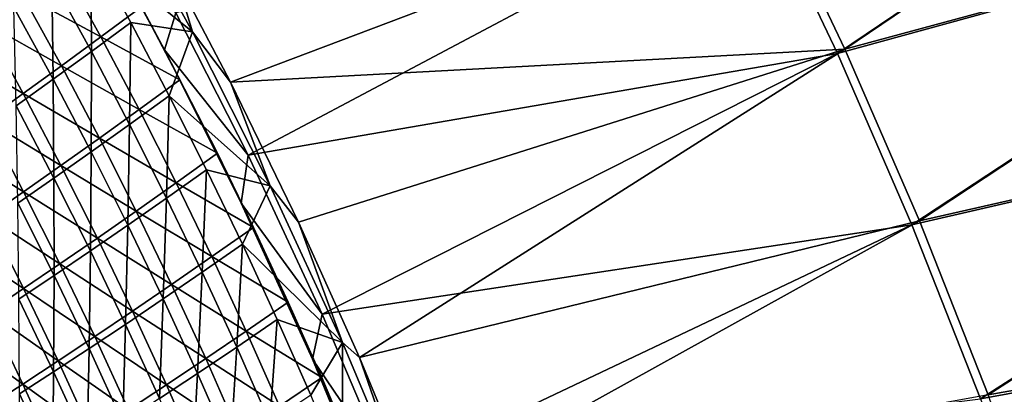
# Model space of a CAD drawing. Header units: metres. Extents: x 0 to 1400, y -1400 to 0.
# Tile 336 of 342: x 1255 to 1343, y -319 to -286. Entities that reach past the tile are written whole.
import ezdxf

# ---------------------------------------------------------------- set-up
doc = ezdxf.new("R2010")
doc.units = ezdxf.units.M

msp = doc.modelspace()

# ---------------------------------------------------------------- linework, layer by layer
at = {"layer": 'None'}
for points in [[(1328.121094, -288.62204), (1376.164429, -256.2034), (1320.952881, -273.554596)], [(1321.610474, -273.138519, -3), (1376.164429, -256.203186, -3), (1328.789307, -288.221924, -3)], [(1379.414063, -274.54538), (1376.164429, -256.2034), (1328.121094, -288.62204)], [(1376.164429, -256.203186, -3), (1379.414063, -274.545135, -3), (1328.789307, -288.221924, -3)], [(1262.865845, -272.860382, -32.845219), (1270.508057, -286.695801, -32.8452), (1261.432373, -279.369904, -60.628849)], [(1262.865845, -272.860382, -32.845219), (1269.092407, -281.945984, -32.128689), (1270.508057, -286.695801, -32.8452)], [(1269.092407, -281.945984, -32.128689), (1321.610474, -273.138519, -3), (1273.905762, -291.178467, -32.128731)], [(1321.610474, -273.138519, -3), (1328.789307, -288.221924, -3), (1273.905762, -291.178467, -32.128731)], [(1269.01709, -284.976013, -29.54355), (1275.474487, -297.687073, -29.543606), (1320.952881, -273.554596)], [(1275.474487, -297.687073, -29.543606), (1328.121094, -288.62204), (1320.952881, -273.554596)], [(1268.027344, -288.297638, -30.940975), (1260.705933, -274.861633, -30.942139), (1265.949707, -284.446503, -32.353748)], [(1268.027344, -288.297638, -30.940975), (1269.01709, -284.976013, -29.54355), (1260.705933, -274.861633, -30.942139)], [(1334.771851, -303.924927), (1379.414063, -274.54538), (1328.121094, -288.62204)], [(1328.789307, -288.221924, -3), (1379.414063, -274.545135, -3), (1335.450562, -303.540985, -3)], [(1382.307129, -292.946991), (1379.414063, -274.54538), (1334.771851, -303.924927)], [(1379.414063, -274.545135, -3), (1382.307129, -292.946716, -3), (1335.450562, -303.540985, -3)], [(1255.300293, -283.334076, -87.98288), (1248.323364, -279.549835, -115.846008), (1251.915771, -285.845367, -115.848534)], [(1261.432373, -279.369904, -60.628849), (1261.478638, -288.436493, -88.446129), (1257.946045, -281.987244, -88.444565)], [(1270.508057, -286.695801, -32.8452), (1264.992554, -285.85025, -60.629501), (1261.432373, -279.369904, -60.628849)], [(1261.432373, -279.369904, -60.628849), (1264.992554, -285.85025, -60.629501), (1261.478638, -288.436493, -88.446129)], [(1262.322754, -287.140106, -60.155003), (1258.789917, -280.718658, -60.154316), (1255.300293, -283.334076, -87.98288)], [(1265.949707, -284.446503, -32.353748), (1258.789917, -280.718658, -60.154316), (1262.322754, -287.140106, -60.155003)], [(1257.946045, -281.987244, -88.444565), (1258.071167, -290.916046, -116.29966), (1254.564087, -284.499451, -116.297417)], [(1257.946045, -281.987244, -88.444565), (1261.478638, -288.436493, -88.446129), (1258.071167, -290.916046, -116.29966)], [(1269.092407, -281.945984, -32.128689), (1273.905762, -291.178467, -32.128731), (1270.508057, -286.695801, -32.8452)], [(1258.805664, -289.724304, -87.984688), (1255.300293, -283.334076, -87.98288), (1251.915771, -285.845367, -115.848534)], [(1262.322754, -287.140106, -60.155003), (1255.300293, -283.334076, -87.98288), (1258.805664, -289.724304, -87.984688)], [(1254.564087, -284.499451, -116.297417), (1258.071167, -290.916046, -116.29966), (1254.768677, -293.291565, -144.185211)], [(1269.398438, -290.957184, -32.353573), (1265.949707, -284.446503, -32.353748), (1262.322754, -287.140106, -60.155003)], [(1268.027344, -288.297638, -30.940975), (1265.949707, -284.446503, -32.353748), (1269.398438, -290.957184, -32.353573)], [(1275.474487, -297.687073, -29.543606), (1269.01709, -284.976013, -29.54355), (1268.027344, -288.297638, -30.940975)], [(1248.634888, -288.254761, -143.747116), (1255.395386, -292.20282, -115.851189), (1251.915771, -285.845367, -115.848534)], [(1251.915771, -285.845367, -115.848534), (1255.395386, -292.20282, -115.851189), (1258.805664, -289.724304, -87.984688)], [(1264.992554, -285.85025, -60.629501), (1264.896729, -294.947571, -88.447762), (1261.478638, -288.436493, -88.446129)], [(1264.992554, -285.85025, -60.629501), (1268.437866, -292.392487, -60.630188), (1264.896729, -294.947571, -88.447762)], [(1264.992554, -285.85025, -60.629501), (1270.508057, -286.695801, -32.8452), (1268.437866, -292.392487, -60.630188)], [(1270.508057, -286.695801, -32.8452), (1277.460815, -300.445709, -32.845211), (1268.437866, -292.392487, -60.630188)], [(1270.508057, -286.695801, -32.8452), (1273.905762, -291.178467, -32.128731), (1277.460815, -300.445709, -32.845211)], [(1265.741943, -293.621307, -60.155724), (1262.322754, -287.140106, -60.155003), (1258.805664, -289.724304, -87.984688)], [(1269.398438, -290.957184, -32.353573), (1262.322754, -287.140106, -60.155003), (1265.741943, -293.621307, -60.155724)], [(1255.395386, -292.20282, -115.851189), (1248.634888, -288.254761, -143.747116), (1252.090576, -294.578217, -143.750336)], [(1261.478638, -288.436493, -88.446129), (1261.463867, -297.394257, -116.302017), (1258.071167, -290.916046, -116.29966)], [(1261.478638, -288.436493, -88.446129), (1264.896729, -294.947571, -88.447762), (1261.463867, -297.394257, -116.302017)], [(1274.863037, -301.990784, -30.940638), (1268.027344, -288.297638, -30.940975), (1272.733398, -297.525177, -32.353394)], [(1272.733398, -297.525177, -32.353394), (1268.027344, -288.297638, -30.940975), (1269.398438, -290.957184, -32.353573)], [(1274.863037, -301.990784, -30.940638), (1275.474487, -297.687073, -29.543606), (1268.027344, -288.297638, -30.940975)], [(1273.905762, -291.178467, -32.128731), (1328.789307, -288.221924, -3), (1279.98938, -303.683228, -32.128784)], [(1328.789307, -288.221924, -3), (1285.418091, -315.757507, -32.128834), (1279.98938, -303.683228, -32.128784)], [(1328.789307, -288.221924, -3), (1335.450562, -303.540985, -3), (1285.418091, -315.757507, -32.128834)], [(1275.474487, -297.687073, -29.543606), (1282.092529, -311.887848, -29.543665), (1328.121094, -288.62204)], [(1282.092529, -311.887848, -29.543665), (1334.771851, -303.924927), (1328.121094, -288.62204)], [(1258.805664, -289.724304, -87.984688), (1255.395386, -292.20282, -115.851189), (1262.19751, -296.174133, -87.986572)], [(1265.741943, -293.621307, -60.155724), (1258.805664, -289.724304, -87.984688), (1262.19751, -296.174133, -87.986572)], [(1258.071167, -290.916046, -116.29966), (1258.137695, -299.735626, -144.188065), (1254.768677, -293.291565, -144.185211)], [(1258.071167, -290.916046, -116.29966), (1261.463867, -297.394257, -116.302017), (1258.137695, -299.735626, -144.188065)], [(1272.733398, -297.525177, -32.353394), (1269.398438, -290.957184, -32.353573), (1265.741943, -293.621307, -60.155724)], [(1273.905762, -291.178467, -32.128731), (1279.98938, -303.683228, -32.128784), (1277.460815, -300.445709, -32.845211)], [(1258.761963, -298.61969, -115.853958), (1255.395386, -292.20282, -115.851189), (1252.090576, -294.578217, -143.750336)], [(1262.19751, -296.174133, -87.986572), (1255.395386, -292.20282, -115.851189), (1258.761963, -298.61969, -115.853958)], [(1268.437866, -292.392487, -60.630188), (1268.200317, -301.518005, -88.449478), (1264.896729, -294.947571, -88.447762)], [(1271.768555, -298.994232, -60.630905), (1268.200317, -301.518005, -88.449478), (1268.437866, -292.392487, -60.630188)], [(1268.437866, -292.392487, -60.630188), (1277.460815, -300.445709, -32.845211), (1271.768555, -298.994232, -60.630905)], [(1254.768677, -293.291565, -144.185211), (1258.137695, -299.735626, -144.188065), (1254.916992, -301.97467, -172.098923)], [(1269.047485, -300.159729, -60.156479), (1265.741943, -293.621307, -60.155724), (1262.19751, -296.174133, -87.986572)], [(1272.733398, -297.525177, -32.353394), (1265.741943, -293.621307, -60.155724), (1269.047485, -300.159729, -60.156479)], [(1340.905518, -319.442322), (1382.307129, -292.946991), (1334.771851, -303.924927)], [(1335.450562, -303.540985, -3), (1382.307129, -292.946716, -3), (1341.594238, -319.07486, -3)], [(1384.842529, -311.401276), (1382.307129, -292.946991), (1340.905518, -319.442322)], [(1382.307129, -292.946716, -3), (1384.842529, -311.40097, -3), (1341.594238, -319.07486, -3)], [(1255.433472, -300.960907, -143.753723), (1252.090576, -294.578217, -143.750336), (1248.890137, -296.852722, -171.674408)], [(1258.761963, -298.61969, -115.853958), (1252.090576, -294.578217, -143.750336), (1255.433472, -300.960907, -143.753723)], [(1264.896729, -294.947571, -88.447762), (1264.74231, -303.931702, -116.304474), (1261.463867, -297.394257, -116.302017)], [(1264.896729, -294.947571, -88.447762), (1268.200317, -301.518005, -88.449478), (1264.74231, -303.931702, -116.304474)], [(1265.475952, -302.681061, -87.988548), (1262.19751, -296.174133, -87.986572), (1258.761963, -298.61969, -115.853958)], [(1269.047485, -300.159729, -60.156479), (1262.19751, -296.174133, -87.986572), (1265.475952, -302.681061, -87.988548)], [(1255.433472, -300.960907, -143.753723), (1248.890137, -296.852722, -171.674408), (1252.210815, -303.200378, -171.678253)], [(1261.463867, -297.394257, -116.302017), (1261.392822, -306.238739, -144.19104), (1258.137695, -299.735626, -144.188065)], [(1261.463867, -297.394257, -116.302017), (1264.74231, -303.931702, -116.304474), (1261.392822, -306.238739, -144.19104)], [(1275.954468, -304.148041, -32.35321), (1272.733398, -297.525177, -32.353394), (1269.047485, -300.159729, -60.156479)], [(1275.954468, -304.148041, -32.35321), (1274.863037, -301.990784, -30.940638), (1272.733398, -297.525177, -32.353394)], [(1282.092529, -311.887848, -29.543665), (1275.474487, -297.687073, -29.543606), (1274.863037, -301.990784, -30.940638)], [(1262.015259, -305.093536, -115.856857), (1258.761963, -298.61969, -115.853958), (1255.433472, -300.960907, -143.753723)], [(1265.475952, -302.681061, -87.988548), (1258.761963, -298.61969, -115.853958), (1262.015259, -305.093536, -115.856857)], [(1271.768555, -298.994232, -60.630905), (1271.389648, -308.145447, -88.451263), (1268.200317, -301.518005, -88.449478)], [(1271.768555, -298.994232, -60.630905), (1274.984863, -305.653107, -60.631657), (1271.389648, -308.145447, -88.451263)], [(1277.460815, -300.445709, -32.845211), (1274.984863, -305.653107, -60.631657), (1271.768555, -298.994232, -60.630905)], [(1258.137695, -299.735626, -144.188065), (1258.150391, -308.442566, -172.10231), (1254.916992, -301.97467, -172.098923)], [(1258.137695, -299.735626, -144.188065), (1261.392822, -306.238739, -144.19104), (1258.150391, -308.442566, -172.10231)], [(1272.23938, -306.75293, -60.157265), (1269.047485, -300.159729, -60.156479), (1265.475952, -302.681061, -87.988548)], [(1275.954468, -304.148041, -32.35321), (1269.047485, -300.159729, -60.156479), (1272.23938, -306.75293, -60.157265)], [(1277.460815, -300.445709, -32.845211), (1283.915649, -314.420135, -32.845196), (1274.984863, -305.653107, -60.631657)], [(1277.460815, -300.445709, -32.845211), (1279.98938, -303.683228, -32.128784), (1283.915649, -314.420135, -32.845196)], [(1258.663452, -307.400391, -143.757233), (1255.433472, -300.960907, -143.753723), (1252.210815, -303.200378, -171.678253)], [(1262.015259, -305.093536, -115.856857), (1255.433472, -300.960907, -143.753723), (1258.663452, -307.400391, -143.757233)], [(1268.200317, -301.518005, -88.449478), (1267.90686, -310.52597, -116.307037), (1264.74231, -303.931702, -116.304474)], [(1271.389648, -308.145447, -88.451263), (1267.90686, -310.52597, -116.307037), (1268.200317, -301.518005, -88.449478)], [(1254.916992, -301.97467, -172.098923), (1258.150391, -308.442566, -172.10231), (1255.012695, -310.546814, -200.035034)], [(1281.220947, -315.918579, -30.941008), (1274.863037, -301.990784, -30.940638), (1279.061646, -310.823273, -32.353024)], [(1274.863037, -301.990784, -30.940638), (1275.954468, -304.148041, -32.35321), (1279.061646, -310.823273, -32.353024)], [(1281.220947, -315.918579, -30.941008), (1282.092529, -311.887848, -29.543665), (1274.863037, -301.990784, -30.940638)], [(1249.092041, -305.341156, -199.623779), (1255.418945, -309.604614, -171.682266), (1252.210815, -303.200378, -171.678253)], [(1252.210815, -303.200378, -171.678253), (1255.418945, -309.604614, -171.682266), (1258.663452, -307.400391, -143.757233)], [(1268.640747, -309.242676, -87.990593), (1265.475952, -302.681061, -87.988548), (1262.015259, -305.093536, -115.856857)], [(1272.23938, -306.75293, -60.157265), (1265.475952, -302.681061, -87.988548), (1268.640747, -309.242676, -87.990593)], [(1264.74231, -303.931702, -116.304474), (1264.534424, -312.798523, -144.194153), (1261.392822, -306.238739, -144.19104)], [(1264.74231, -303.931702, -116.304474), (1267.90686, -310.52597, -116.307037), (1264.534424, -312.798523, -144.194153)], [(1279.061646, -310.823273, -32.353024), (1275.954468, -304.148041, -32.35321), (1272.23938, -306.75293, -60.157265)], [(1279.98938, -303.683228, -32.128784), (1285.418091, -315.757507, -32.128834), (1283.915649, -314.420135, -32.845196)], [(1282.092529, -311.887848, -29.543665), (1288.118042, -326.06366, -29.54372), (1334.771851, -303.924927)], [(1335.450562, -303.540985, -3), (1290.65625, -328.382294, -32.128883), (1285.418091, -315.757507, -32.128834)], [(1288.118042, -326.06366, -29.54372), (1340.905518, -319.442322), (1334.771851, -303.924927)], [(1335.450562, -303.540985, -3), (1341.594238, -319.07486, -3), (1290.65625, -328.382294, -32.128883)], [(1265.155273, -311.621887, -115.859856), (1262.015259, -305.093536, -115.856857), (1258.663452, -307.400391, -143.757233)], [(1268.640747, -309.242676, -87.990593), (1262.015259, -305.093536, -115.856857), (1265.155273, -311.621887, -115.859856)], [(1255.418945, -309.604614, -171.682266), (1249.092041, -305.341156, -199.623779), (1252.279663, -311.709625, -199.628159)], [(1271.389648, -308.145447, -88.451263), (1274.984863, -305.653107, -60.631657), (1274.465088, -314.827454, -88.453117)], [(1274.465088, -314.827454, -88.453117), (1274.984863, -305.653107, -60.631657), (1278.087036, -312.366669, -60.632439)], [(1274.984863, -305.653107, -60.631657), (1283.915649, -314.420135, -32.845196), (1278.087036, -312.366669, -60.632439)], [(1261.392822, -306.238739, -144.19104), (1261.270508, -314.96698, -172.10585), (1258.150391, -308.442566, -172.10231)], [(1261.392822, -306.238739, -144.19104), (1264.534424, -312.798523, -144.194153), (1261.270508, -314.96698, -172.10585)], [(1275.317383, -313.398407, -60.158081), (1272.23938, -306.75293, -60.157265), (1268.640747, -309.242676, -87.990593)], [(1279.061646, -310.823273, -32.353024), (1272.23938, -306.75293, -60.157265), (1275.317383, -313.398407, -60.158081)], [(1255.418945, -309.604614, -171.682266), (1261.780518, -313.894196, -143.760895), (1258.663452, -307.400391, -143.757233)], [(1258.663452, -307.400391, -143.757233), (1261.780518, -313.894196, -143.760895), (1265.155273, -311.621887, -115.859856)], [(1258.150391, -308.442566, -172.10231), (1258.112793, -317.035278, -200.03891), (1255.012695, -310.546814, -200.035034)], [(1258.150391, -308.442566, -172.10231), (1261.270508, -314.96698, -172.10585), (1258.112793, -317.035278, -200.03891)], [(1267.90686, -310.52597, -116.307037), (1271.389648, -308.145447, -88.451263), (1270.957642, -317.174683, -116.3097)], [(1270.957642, -317.174683, -116.3097), (1271.389648, -308.145447, -88.451263), (1274.465088, -314.827454, -88.453117)], [(1271.692017, -315.856415, -87.992714), (1268.640747, -309.242676, -87.990593), (1265.155273, -311.621887, -115.859856)], [(1275.317383, -313.398407, -60.158081), (1268.640747, -309.242676, -87.990593), (1271.692017, -315.856415, -87.992714)], [(1258.514526, -316.063019, -171.686432), (1255.418945, -309.604614, -171.682266), (1252.279663, -311.709625, -199.628159)], [(1261.780518, -313.894196, -143.760895), (1255.418945, -309.604614, -171.682266), (1258.514526, -316.063019, -171.686432)], [(1255.012695, -310.546814, -200.035034), (1258.112793, -317.035278, -200.03891), (1255.058594, -319.007568, -227.990967)], [(1264.534424, -312.798523, -144.194153), (1267.90686, -310.52597, -116.307037), (1267.562622, -319.412628, -144.197372)], [(1267.562622, -319.412628, -144.197372), (1267.90686, -310.52597, -116.307037), (1270.957642, -317.174683, -116.3097)], [(1282.054932, -317.548431, -32.352833), (1279.061646, -310.823273, -32.353024), (1275.317383, -313.398407, -60.158081)], [(1281.220947, -315.918579, -30.941008), (1279.061646, -310.823273, -32.353024), (1282.054932, -317.548431, -32.352833)], [(1252.279663, -311.709625, -199.628159), (1249.243042, -313.718994, -227.592682), (1255.355103, -318.13208, -199.632721)], [(1258.514526, -316.063019, -171.686432), (1252.279663, -311.709625, -199.628159), (1255.355103, -318.13208, -199.632721)], [(1261.780518, -313.894196, -143.760895), (1268.181885, -318.20224, -115.862968), (1265.155273, -311.621887, -115.859856)], [(1265.155273, -311.621887, -115.859856), (1268.181885, -318.20224, -115.862968), (1271.692017, -315.856415, -87.992714)], [(1288.118042, -326.06366, -29.54372), (1282.092529, -311.887848, -29.543665), (1281.220947, -315.918579, -30.941008)], [(1346.523438, -335.15387), (1384.842529, -311.401276), (1340.905518, -319.442322)], [(1341.594238, -319.07486, -3), (1384.842529, -311.40097, -3), (1347.221802, -334.803131, -3)], [(1261.270508, -314.96698, -172.10585), (1264.534424, -312.798523, -144.194153), (1264.27771, -321.545502, -172.109528)], [(1264.27771, -321.545502, -172.109528), (1264.534424, -312.798523, -144.194153), (1267.562622, -319.412628, -144.197372)], [(1274.465088, -314.827454, -88.453117), (1278.087036, -312.366669, -60.632439), (1277.426758, -321.561615, -88.45504)], [(1277.426758, -321.561615, -88.45504), (1278.087036, -312.366669, -60.632439), (1281.075439, -319.132568, -60.633251)], [(1278.087036, -312.366669, -60.632439), (1283.915649, -314.420135, -32.845196), (1281.075439, -319.132568, -60.633251)], [(1249.243042, -313.718994, -227.592682), (1252.299316, -320.105377, -227.597473), (1255.355103, -318.13208, -199.632721)], [(1264.784424, -320.43988, -143.764664), (1261.780518, -313.894196, -143.760895), (1258.514526, -316.063019, -171.686432)], [(1268.181885, -318.20224, -115.862968), (1261.780518, -313.894196, -143.760895), (1264.784424, -320.43988, -143.764664)], [(1278.281494, -320.093719, -60.158924), (1275.317383, -313.398407, -60.158081), (1271.692017, -315.856415, -87.992714)], [(1282.054932, -317.548431, -32.352833), (1275.317383, -313.398407, -60.158081), (1278.281494, -320.093719, -60.158924)], [(1270.957642, -317.174683, -116.3097), (1274.465088, -314.827454, -88.453117), (1273.89502, -323.875458, -116.312462)], [(1274.465088, -314.827454, -88.453117), (1277.426758, -321.561615, -88.45504), (1273.89502, -323.875458, -116.312462)], [(1283.915649, -314.420135, -32.845196), (1283.950073, -325.948334, -60.63409), (1281.075439, -319.132568, -60.633251)], [(1283.915649, -314.420135, -32.845196), (1285.418091, -315.757507, -32.128834), (1289.953857, -328.797363, -32.845184)], [(1283.915649, -314.420135, -32.845196), (1289.953857, -328.797363, -32.845184), (1283.950073, -325.948334, -60.63409)], [(1258.112793, -317.035278, -200.03891), (1261.270508, -314.96698, -172.10585), (1261.100342, -323.577759, -200.042923)], [(1261.100342, -323.577759, -200.042923), (1261.270508, -314.96698, -172.10585), (1264.27771, -321.545502, -172.109528)], [(1261.497437, -322.573151, -171.690735), (1258.514526, -316.063019, -171.686432), (1255.355103, -318.13208, -199.632721)], [(1264.784424, -320.43988, -143.764664), (1258.514526, -316.063019, -171.686432), (1261.497437, -322.573151, -171.690735)], [(1268.181885, -318.20224, -115.862968), (1274.629639, -322.519928, -87.994896), (1271.692017, -315.856415, -87.992714)], [(1271.692017, -315.856415, -87.992714), (1274.629639, -322.519928, -87.994896), (1278.281494, -320.093719, -60.158924)], [(1287.108276, -330.060089, -30.941967), (1281.220947, -315.918579, -30.941008), (1284.93457, -324.321198, -32.352642)], [(1284.93457, -324.321198, -32.352642), (1281.220947, -315.918579, -30.941008), (1282.054932, -317.548431, -32.352833)], [(1287.108276, -330.060089, -30.941967), (1288.118042, -326.06366, -29.54372), (1281.220947, -315.918579, -30.941008)], [(1285.418091, -315.757507, -32.128834), (1290.65625, -328.382294, -32.128883), (1289.953857, -328.797363, -32.845184)], [(1255.058594, -319.007568, -227.990967), (1258.112793, -317.035278, -200.03891), (1258.027466, -325.513794, -227.995209)], [(1258.027466, -325.513794, -227.995209), (1258.112793, -317.035278, -200.03891), (1261.100342, -323.577759, -200.042923)], [(1267.562622, -319.412628, -144.197372), (1270.957642, -317.174683, -116.3097), (1270.477661, -326.078583, -144.200714)], [(1270.957642, -317.174683, -116.3097), (1273.89502, -323.875458, -116.312462), (1270.477661, -326.078583, -144.200714)], [(1255.355103, -318.13208, -199.632721), (1252.299316, -320.105377, -227.597473), (1258.318237, -324.60614, -199.637436)], [(1261.497437, -322.573151, -171.690735), (1255.355103, -318.13208, -199.632721), (1258.318237, -324.60614, -199.637436)], [(1271.095215, -324.832214, -115.866173), (1268.181885, -318.20224, -115.862968), (1264.784424, -320.43988, -143.764664)], [(1274.629639, -322.519928, -87.994896), (1268.181885, -318.20224, -115.862968), (1271.095215, -324.832214, -115.866173)], [(1284.93457, -324.321198, -32.352642), (1282.054932, -317.548431, -32.352833), (1278.281494, -320.093719, -60.158924)], [(1255.056274, -327.358063, -255.964005), (1255.058594, -319.007568, -227.990967), (1258.027466, -325.513794, -227.995209)]]:
    msp.add_3dface(points, dxfattribs=at)

doc.saveas('drawing.dxf')
